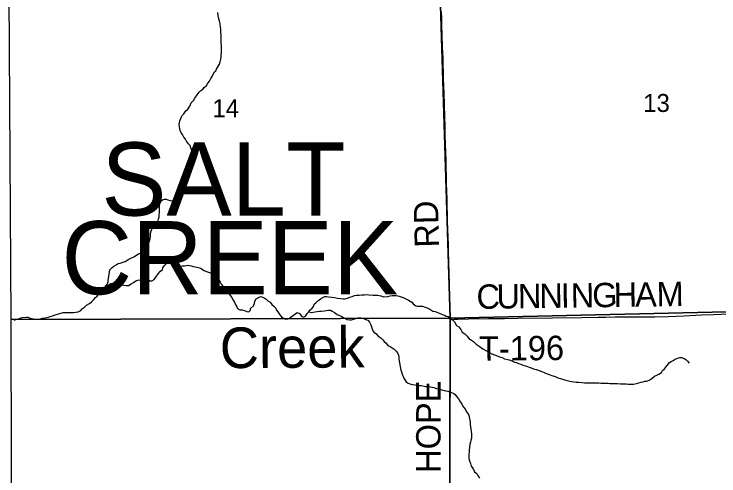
# Model space of a CAD drawing. Extents: x 1985906 to 2360102, y 891258 to 1222054.
# Drawn here: x 2161758 to 2170439, y 975970 to 981655 of the extents above; entities that cross this region are included whole.
import ezdxf

# ---------------------------------------------------------------- set-up
doc = ezdxf.new("R2010")
doc.units = 0
for name, color, linetype in [('GM_X_County_Road', 7, 'Continuous'), ('GM_X_County_Road_Text', 7, 'Continuous'), ('GM_X_Minor_River', 7, 'Continuous'), ('GM_X_Minor_River_Text', 7, 'Continuous'), ('GM_X_Section', 7, 'Continuous'), ('GM_X_Section_Text', 7, 'Continuous'), ('GM_X_Township_Road', 7, 'Continuous'), ('GM_X_Township_Road_Text', 7, 'Continuous'), ('GM_X_Township_Text', 7, 'Continuous')]:
    doc.layers.add(name, color=color, linetype=linetype)

msp = doc.modelspace()

# ---------------------------------------------------------------- linework, layer by layer
at = {"layer": 'GM_X_County_Road'}
for points in [[(2167131.4, 977895.6), (2167129.2, 978027.3), (2167121, 978322.7), (2167117.2, 978470.4), (2167113.3, 978601.5), (2167109.3, 978732.5), (2167107.1, 978814.5), (2167097.5, 979102.2), (2167090.7, 979371.4), (2167085.5, 979573.7), (2167077.8, 979848.9), (2167069.3, 980159.9), (2167066, 980291.1), (2167063.8, 980373.1), (2167058.6, 980553.5), (2167050.6, 980783.1), (2167048.2, 980848.7), (2167040.8, 981114.9), (2167035.6, 981246), (2167031.3, 981395.3), (2167027, 981521.2), (2167025.3, 981601.1), (2167023.3, 981682.7)], [(2167126.3, 975229.2), (2167126.8, 975369.9), (2167128.2, 975550.2), (2167129.3, 975894.9), (2167130.6, 976272.3), (2167130.5, 976600.5), (2167130.3, 976698.9), (2167130.8, 976879.1), (2167131.2, 976993.9), (2167131.8, 977108.7), (2167131.6, 977223.6), (2167131.5, 977289.3), (2167131.6, 977354.9), (2167132.3, 977551.6), (2167132.8, 977699.2), (2167132, 977863.3), (2167131.4, 977895.6)]]:
    msp.add_lwpolyline(points, dxfattribs=at)
at = {"layer": 'GM_X_Minor_River'}
for points in [[(2164059, 980714.6), (2164080.8, 980732.8), (2164098.7, 980753), (2164126.5, 980775.2), (2164144.3, 980805.4), (2164164.1, 980827.6), (2164181.8, 980861.8), (2164195.6, 980888), (2164223.2, 980938.3), (2164243.1, 980956.5), (2164250.9, 980976.6), (2164274.6, 981018.9), (2164286.5, 981039), (2164294.3, 981067.2), (2164302, 981099.3), (2164307.9, 981119.4), (2164309.7, 981149.5), (2164313.4, 981177.7), (2164311.3, 981205.8), (2164310.8, 981272), (2164308.6, 981294.1), (2164308, 981386.4), (2164305.6, 981440.6), (2164305.4, 981470.7), (2164301.2, 981492.8), (2164296.9, 981534.9), (2164286.7, 981569), (2164276.4, 981613.1), (2164272.2, 981639.1), (2164266, 981673.2)], [(2162881.6, 978287.1), (2162877.3, 978291.6), (2162883.2, 978311.7), (2162907, 978335.9), (2162914.8, 978358), (2162916.6, 978380.1), (2162928.2, 978448.4), (2162932, 978476.5), (2162937.7, 978504.7), (2162965.5, 978534.9), (2162985.3, 978553.1), (2163015.2, 978569.3), (2163039.1, 978583.5), (2163065, 978587.6), (2163088.9, 978595.8), (2163124.8, 978610), (2163170.6, 978636.4), (2163194.5, 978648.5), (2163234.3, 978666.8), (2163290, 978703.2), (2163313.9, 978713.4), (2163335.8, 978727.6), (2163353.6, 978749.8), (2163379.4, 978766), (2163395.2, 978792.1), (2163407, 978818.3), (2163424.7, 978864.5), (2163432.5, 978888.7), (2163436.3, 978922.8), (2163438.1, 978946.9), (2163441.9, 978973), (2163457.6, 979015.3), (2163477.5, 979031.4), (2163503.2, 979061.7), (2163517.1, 979081.8), (2163528.9, 979102), (2163534.7, 979134.1), (2163542.5, 979156.2), (2163546.3, 979184.4), (2163550.1, 979208.5), (2163550, 979232.6), (2163547.8, 979254.6), (2163547.6, 979278.7), (2163547.5, 979300.8), (2163553.3, 979320.9), (2163567.1, 979355.1), (2163587, 979369.2), (2163608.9, 979375.4), (2163628.9, 979375.5), (2163650.9, 979369.6), (2163680.9, 979361.7), (2163700.9, 979357.8), (2163722.9, 979355.9), (2163742.8, 979368.1), (2163768.6, 979398.3), (2163788.5, 979410.5), (2163798.3, 979432.6), (2163812.1, 979454.8), (2163827.9, 979491), (2163847.7, 979513.2), (2163867.3, 979557.4), (2163885.1, 979583.6), (2163892.9, 979609.8), (2163906.6, 979654), (2163922.4, 979680.2), (2163936.1, 979726.4), (2163945.9, 979746.5), (2163955.7, 979776.7), (2163963.5, 979808.8), (2163967.3, 979834.9), (2163967, 979871.1), (2163964.9, 979895.2), (2163958.6, 979935.3), (2163948.3, 979977.4), (2163936.1, 980009.4), (2163925.9, 980035.5), (2163903.8, 980059.4), (2163879.6, 980089.4), (2163867.4, 980113.4), (2163847.3, 980139.4), (2163831, 980171.4), (2163814.9, 980195.4), (2163802.7, 980221.5), (2163800.6, 980243.5), (2163794.4, 980267.6), (2163792.2, 980297.7), (2163794.1, 980317.8), (2163797.9, 980339.9), (2163805.7, 980362), (2163815.6, 980384.2), (2163827.4, 980406.3), (2163849.2, 980426.5), (2163874.9, 980464.8), (2163896.8, 980484.9), (2163922.5, 980521.2), (2163940.2, 980561.4), (2163967.9, 980591.7), (2163983.7, 980621.9), (2164013.4, 980660.2), (2164037.1, 980694.4), (2164059, 980714.6)], [(2163330.2, 978386.3), (2163362.1, 978392.5), (2163388.1, 978392.6), (2163408.1, 978388.7), (2163430.2, 978372.8), (2163452.1, 978372.9), (2163482, 978389.1), (2163501.8, 978417.3), (2163531.5, 978457.6), (2163561.2, 978491.9), (2163585, 978510.1), (2163590.9, 978530.2), (2163606.7, 978556.4), (2163630.5, 978578.6), (2163650.3, 978600.8), (2163680.2, 978609), (2163700.3, 978593), (2163744.5, 978557.1), (2163772.6, 978547.2), (2163796.5, 978551.4), (2163828.5, 978555.6), (2163856.4, 978557.7), (2163876.4, 978559.8), (2163896.3, 978564), (2163916.3, 978562.1), (2163938.4, 978554.2), (2163962.4, 978546.2), (2163986.4, 978542.4), (2164006.4, 978540.5), (2164026.4, 978536.5), (2164052.4, 978526.7), (2164098.6, 978496.8), (2164128.6, 978486.9), (2164162.7, 978473), (2164194.8, 978459.2), (2164214.8, 978449.2), (2164234.9, 978427.2), (2164259.1, 978401.3), (2164283.2, 978377.3), (2164297.4, 978355.3), (2164307.6, 978329.3), (2164329.7, 978307.3), (2164351.9, 978275.3), (2164376, 978253.4), (2164398.2, 978225.4), (2164416.4, 978199.4), (2164436.5, 978171.4), (2164456.8, 978133.4), (2164475, 978099.3), (2164487.2, 978071.3), (2164499.3, 978051.3), (2164509.5, 978031.3), (2164537.5, 978015.4), (2164565.5, 978013.5), (2164597.5, 978005.7), (2164623.6, 977993.7), (2164647.6, 977987.8), (2164667.4, 978010), (2164671.3, 978032.1), (2164707, 978062.4), (2164716.8, 978092.6), (2164724.6, 978122.7), (2164740.4, 978150.9), (2164778.2, 978171.2), (2164800.1, 978177.3), (2164838.2, 978163.5), (2164864.3, 978147.6), (2164882.4, 978125.6), (2164910.5, 978107.7), (2164932.7, 978079.7), (2164958.8, 978059.8), (2164980.9, 978033.8), (2164991.1, 978009.8), (2165005.2, 977989.8), (2165029.5, 977951.7), (2165049.6, 977929.8), (2165081.7, 977905.8), (2165103.8, 977899.9), (2165129.7, 977904.1), (2165149.6, 977910.2), (2165171.5, 977928.4), (2165199.3, 977950.6), (2165245, 977983), (2165271.1, 977971.1), (2165285.2, 977951.1), (2165303.3, 977931.1), (2165323.4, 977925.2), (2165347.2, 977937.4), (2165367, 977967.6), (2165386.8, 977989.8), (2165400.7, 978009.9), (2165430.5, 978036.2), (2165444.3, 978056.3), (2165454.1, 978082.5), (2165473.9, 978100.6), (2165493.8, 978120.8), (2165513.7, 978137), (2165533.5, 978149.1), (2165561.4, 978167.3), (2165585.3, 978177.5), (2165607.2, 978179.6)], [(2161757.3, 977886.2), (2161777.3, 977896.3), (2161803.2, 977900.5), (2161831.1, 977910.7), (2161855, 977920.8), (2161906.9, 977925.1), (2161926.9, 977923.2), (2161946.9, 977917.3), (2161969, 977909.4), (2161995, 977903.5), (2162029, 977897.7), (2162049, 977899.8), (2162080.9, 977901.9), (2162106.8, 977910.1), (2162140.7, 977914.3), (2162160.7, 977920.4), (2162180.6, 977924.6), (2162200.6, 977930.7), (2162232.5, 977940.9), (2162262.4, 977951.1), (2162290.3, 977961.3), (2162320.2, 977967.4), (2162362.1, 977979.7), (2162465.9, 977980.3), (2162489.9, 977982.4), (2162519.9, 977984.6), (2162545.8, 977988.7), (2162577.7, 978004.9), (2162601.4, 978031.2), (2162623.3, 978047.3), (2162651.1, 978071.6), (2162684.9, 978091.8), (2162712.8, 978112.1), (2162740.5, 978142.3), (2162758.3, 978164.5), (2162780.2, 978182.7), (2162802, 978210.9), (2162825.8, 978225.1), (2162847.6, 978255.3), (2162871.4, 978277.5), (2162899.2, 978303.7), (2162927, 978326), (2162948.9, 978338.1), (2162968.9, 978340.2), (2163002.9, 978332.4), (2163030.9, 978326.5), (2163072.9, 978322.7), (2163108.9, 978316.9), (2163138.9, 978315), (2163166.9, 978313.2), (2163198.7, 978333.4), (2163226.5, 978351.7), (2163258.3, 978371.9), (2163280.3, 978378), (2163308.2, 978384.2), (2163330.2, 978386.3)], [(2165607.2, 978179.6), (2165629.3, 978175.7), (2165673.2, 978169.9), (2165703.2, 978166.1), (2165739.3, 978158.2), (2165779.2, 978154.4), (2165811.2, 978150.6), (2165831.2, 978150.7), (2165865.1, 978156.9), (2165891, 978171.1), (2165922.9, 978179.3), (2165948.8, 978189.5), (2165976.8, 978193.6), (2166006.7, 978195.8), (2166042.6, 978200), (2166072.6, 978200.2), (2166106.6, 978202.4), (2166126.6, 978198.4), (2166178.5, 978194.7), (2166202.5, 978194.8), (2166232.5, 978193), (2166252.5, 978189.1), (2166276.5, 978185.2), (2166310.5, 978175.3), (2166358.5, 978179.6), (2166388.4, 978187.8), (2166416.3, 978192), (2166462.3, 978192.2), (2166482.3, 978188.3), (2166502.3, 978182.4), (2166526.3, 978174.5), (2166548.4, 978164.6), (2166582.4, 978150.7), (2166614.5, 978132.8), (2166654.7, 978106.9), (2166674.8, 978089), (2166704.9, 978065), (2166724.9, 978061.1), (2166766.9, 978059.3), (2166786.9, 978057.4), (2166820.9, 978045.6), (2166844.9, 978037.7), (2166879, 978021.8), (2166915.2, 977997.9), (2166945.2, 977992), (2166965.2, 977984.1), (2166985.2, 977978.2), (2167029.3, 977958.4), (2167057.4, 977948.5), (2167081.4, 977936.6), (2167103.4, 977932.7), (2167131.6, 977908.7), (2167153.6, 977894.8), (2167181.8, 977864.8), (2167208.1, 977820.8), (2167234.2, 977802.9), (2167258.4, 977772.9), (2167278.6, 977738.9), (2167308.7, 977717), (2167338.9, 977689), (2167359.1, 977661), (2167393.2, 977641.1), (2167415.3, 977623.2), (2167449.4, 977593.3), (2167487.6, 977565.4), (2167529.8, 977535.5), (2167577.9, 977509.6), (2167614, 977489.8), (2167640.1, 977471.8), (2167674.1, 977462), (2167708.2, 977448.1), (2167736.3, 977434.2), (2167768.3, 977426.3), (2167798.4, 977410.4), (2167834.4, 977404.6), (2167856.4, 977396.7), (2167886.4, 977386.8), (2167920.5, 977370.9), (2167946.5, 977365.1), (2167970.6, 977353.2), (2167998.6, 977345.3), (2168022.7, 977331.3), (2168058.7, 977323.5), (2168124.8, 977301.8), (2168154.8, 977287.9), (2168186.9, 977278), (2168226.9, 977266.2), (2168257, 977254.3), (2168293, 977240.5), (2168323.1, 977224.5), (2168361.2, 977212.7), (2168381.2, 977206.8), (2168421.2, 977193), (2168455.3, 977175.1), (2168487.3, 977169.2), (2168511.4, 977159.3), (2168553.4, 977149.5), (2168601.4, 977135.7), (2168625.4, 977133.8), (2168653.5, 977125.9), (2168681.5, 977122.1)], [(2165388, 977991.4), (2165426.8, 977982), (2165460.8, 977988.2), (2165488.7, 977992.3), (2165520.6, 977996.5), (2165540.6, 977996.6), (2165580.5, 978002.8), (2165600.5, 978007), (2165630.4, 978011.1), (2165654.4, 978011.3), (2165674.4, 977999.3), (2165702.5, 977983.4), (2165736.7, 977955.5), (2165764.7, 977945.6), (2165792.8, 977933.7), (2165828.9, 977909.8), (2165857, 977893.9), (2165893, 977890.1), (2165913, 977892.2), (2165942.9, 977898.4), (2165968.8, 977908.6), (2165994.7, 977916.7), (2166026.7, 977914.9), (2166050.7, 977911), (2166090.7, 977897.2), (2166112.8, 977885.2), (2166136.9, 977861.3), (2166153.2, 977829.2), (2166177.6, 977757.1), (2166193.8, 977737.1), (2166213.8, 977723.2), (2166242, 977689.2), (2166276.2, 977669.3), (2166298.3, 977645.3), (2166316.4, 977625.4), (2166338.5, 977603.4), (2166362.7, 977575.4), (2166390.8, 977563.5), (2166414.9, 977547.6), (2166434.9, 977533.7), (2166463.1, 977505.7), (2166479.2, 977483.7), (2166491.4, 977455.7), (2166495.6, 977433.6), (2166497.8, 977409.5), (2166499.9, 977383.5), (2166504.1, 977361.4), (2166514.4, 977315.3), (2166522.7, 977271.2), (2166530.8, 977249.1), (2166537, 977223.1), (2166557.4, 977173), (2166569.5, 977151), (2166587.6, 977129), (2166609.7, 977113.1), (2166633.8, 977105.2), (2166659.8, 977095.3), (2166695.8, 977091.4), (2166715.8, 977087.5), (2166749.8, 977083.7), (2166771.8, 977081.8), (2166809.8, 977074), (2166829.8, 977072.1), (2166857.8, 977070.2), (2166887.8, 977066.4), (2166925.8, 977056.5), (2166961.8, 977046.7), (2166999.8, 977036.9), (2167025.9, 977029), (2167053.9, 977023.1), (2167073.9, 977017.2), (2167101.9, 977011.3), (2167136, 976999.4), (2167172, 976985.6), (2167192.1, 976971.7), (2167208.3, 976947.6), (2167230.4, 976919.7), (2167248.6, 976891.7), (2167272.9, 976853.6), (2167293.1, 976815.6), (2167317.3, 976787.6), (2167327.4, 976761.6), (2167345.6, 976737.6), (2167357.7, 976717.6), (2167368, 976671.5), (2167370.2, 976651.4), (2167374.3, 976629.4), (2167374.5, 976605.3), (2167378.7, 976571.2), (2167382.9, 976549.1), (2167389.1, 976517), (2167391.3, 976488.9), (2167393.5, 976466.9), (2167389.7, 976434.8), (2167381.9, 976408.6), (2167378.1, 976384.5), (2167370.3, 976354.3), (2167366.5, 976328.2), (2167364.8, 976282.1), (2167363, 976260), (2167359.1, 976235.9)], [(2168681.5, 977122.1), (2168715.4, 977122.3), (2168753.4, 977118.4), (2168783.4, 977116.6), (2168825.4, 977114.8), (2168859.3, 977115), (2168881.3, 977117.1), (2168921.3, 977115.3), (2168941.2, 977115.4), (2168961.2, 977113.5), (2168983.2, 977111.6), (2169073.1, 977112.1), (2169095.1, 977108.2), (2169149.1, 977108.5), (2169185, 977106.7), (2169225, 977104.9), (2169247, 977105), (2169275, 977103.2), (2169296.9, 977101.3), (2169326.9, 977097.4), (2169362.9, 977097.6), (2169388.9, 977099.8), (2169422.8, 977108), (2169454.7, 977116.2), (2169480.6, 977122.3), (2169504.5, 977126.5), (2169526.5, 977134.6), (2169552.4, 977136.8), (2169586.3, 977153), (2169618.1, 977171.2), (2169643.9, 977195.5), (2169675.8, 977209.7), (2169699.7, 977221.8), (2169731.5, 977242.1), (2169745.3, 977266.3), (2169769.1, 977288.5), (2169802.8, 977328.8), (2169830.5, 977365.1), (2169852.4, 977377.2), (2169874.3, 977391.4), (2169900.2, 977405.6), (2169930, 977417.8), (2169956, 977425.9), (2169979.9, 977426.1), (2170010, 977416.2), (2170030, 977402.3), (2170054.2, 977382.3), (2170074.3, 977356.3)], [(2167359.1, 976235.9), (2167357.3, 976205.8), (2167357.5, 976183.7), (2167365.7, 976153.6), (2167377.9, 976123.5), (2167386.2, 976087.5), (2167402.3, 976067.5), (2167414.4, 976047.5), (2167428.6, 976021.5), (2167456.7, 975997.5), (2167470.9, 975973.5), (2167489.1, 975941.5)]]:
    msp.add_lwpolyline(points, dxfattribs=at)
at = {"layer": 'GM_X_Section'}
for points in [[(2172279.3, 983302.3), (2172325.4, 978031.7), (2167129.2, 977910.1), (2166966.6, 983229.8)], [(2166966.6, 983229.8), (2167129.2, 977910.1), (2161720.1, 977897), (2161689.4, 983229.7)], [(2172325.4, 978031.7), (2172324.4, 977907.6), (2172411.1, 972565.3), (2167117.8, 972578.4), (2167129.2, 977910.1)], [(2167129.2, 977910.1), (2167117.8, 972578.4), (2161734.6, 972564.2), (2161720.1, 977897)]]:
    msp.add_lwpolyline(points, close=True, dxfattribs=at)
at = {"layer": 'GM_X_Township_Road'}
msp.add_lwpolyline([(2167131.4, 977895.6), (2167140.4, 977896), (2167176.2, 977897.4), (2167225.2, 977900), (2167356.2, 977902.8), (2167602, 977906), (2167798.8, 977908.4), (2167962.7, 977910.3), (2168389, 977916.1), (2168749.8, 977920.7), (2168946.4, 977923.7), (2169044.8, 977925.5), (2169159.5, 977927.1), (2169339.8, 977927.6), (2169471, 977927.3), (2169651.5, 977929.7), (2169815.5, 977933.5), (2170012.1, 977941), (2170224.8, 977950.8), (2170372.1, 977957.4), (2170650.4, 977970.9)], dxfattribs=at)

# ---------------------------------------------------------------- texts
at = {"layer": 'GM_X_County_Road_Text'}
for s, rotation, p in [('RD', 91.48064, (2166992.5, 978783.9)), ('HOPE', 90, (2167010, 976006.2))]:
    msp.add_text(s, height=300, rotation=rotation, dxfattribs=at).set_placement(p)
at = {"layer": 'GM_X_Minor_River_Text'}
msp.add_text('Creek', height=500.1, rotation=0.30442, dxfattribs=at).set_placement((2164292.3, 977296))
at = {"layer": 'GM_X_Section_Text'}
for s, p in [('13', (2169506.2, 980450.5)), ('14', (2164199.8, 980386.2))]:
    msp.add_text(s, height=221, rotation=0.00001, dxfattribs=at).set_placement(p)
at = {"layer": 'GM_X_Township_Road_Text'}
for s, rotation, p in [('C', 0.7806, (2167454.7, 978025.2)), ('U', 0.78294, (2167701.1, 978028.5)), ('N', 0.78141, (2167965.1, 978032.1)), ('N', 0.78196, (2168229, 978035.7)), ('I', 0.78126, (2168493, 978039.3)), ('N', 0.78196, (2168616.2, 978041)), ('G', 0.78196, (2168880.2, 978044.6)), ('H', 0.78196, (2169144.1, 978048.2)), ('A', 0.78196, (2169408.1, 978051.8)), ('M', 1.08479, (2169673.8, 978055.4)), ('T-196', 0.56047, (2167485.2, 977386.3))]:
    msp.add_text(s, height=300, rotation=rotation, dxfattribs=at).set_placement(p)
at = {"layer": 'GM_X_Township_Text'}
for s, p in [('SALT', (2162832.2, 979174.7)), ('CREEK', (2162341.6, 978206.3))]:
    msp.add_text(s, height=900, rotation=0.00001, dxfattribs=at).set_placement(p)

doc.saveas('drawing.dxf')
